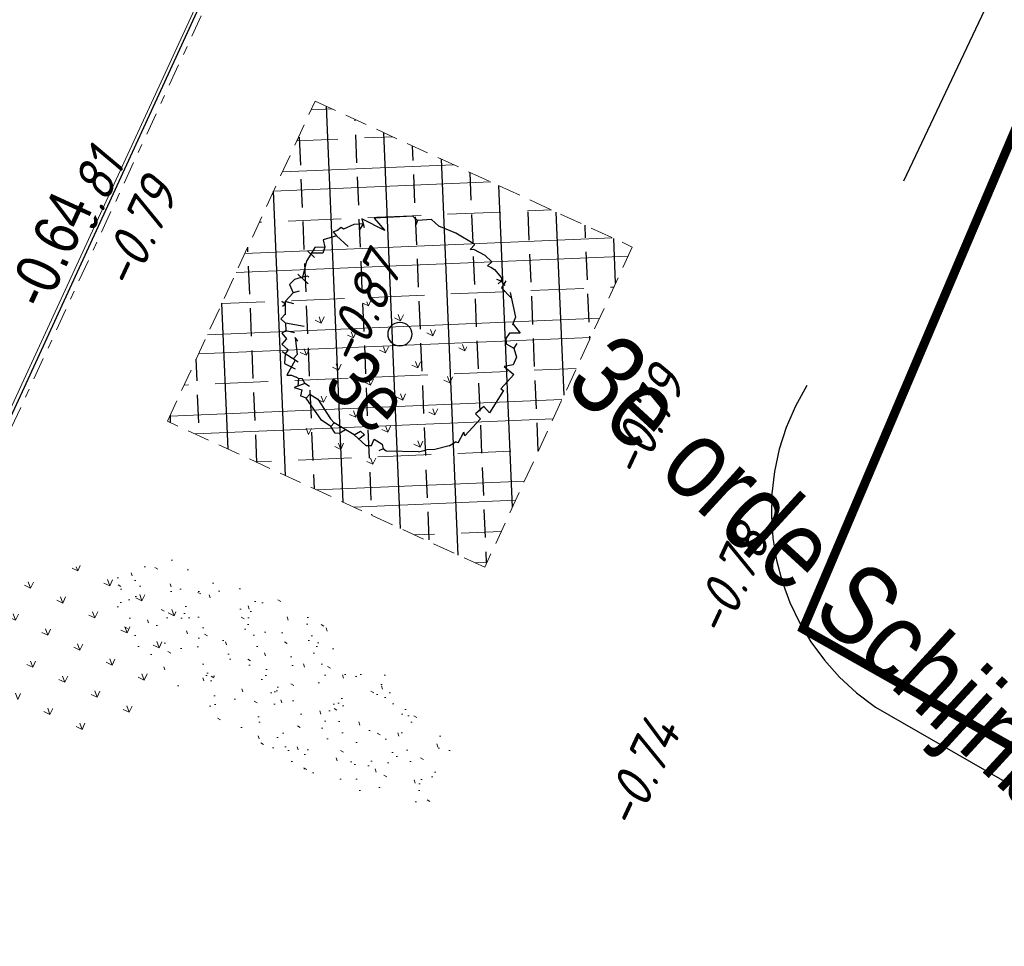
# Model space of a CAD drawing. Header units: metres. Extents: x 111546 to 149831, y 498798 to 507863.
# Tile 520 of 656: x 112017 to 112028, y 501533 to 501544. Entities that reach past the tile are written whole.
import ezdxf
from ezdxf.enums import TextEntityAlignment as Align

# ---------------------------------------------------------------- set-up
doc = ezdxf.new("R2010")
doc.units = ezdxf.units.M
for name, pattern in [('DASHDOT', [25.4, 12.7, -6.35, 0, -6.35]), ('DASHED', [19.05, 12.7, -6.35]), ('HIDDEN', [9.525, 6.35, -3.175])]:
    doc.linetypes.add(name, pattern=pattern)
for name, color, linetype in [('0-hoogte mv-bestaand', 253, 'Continuous'), ('0-hoogte mv-nieuw', 2, 'Continuous'), ('0-werkgrens', 210, 'FENCELINE1'), ('1-ontgraven teelaarde tbv grondverbetering bomen', 153, 'Continuous'), ('3-vw-band-ob 6x20', 30, 'Continuous'), ('4-nw-boom tekst', 7, 'Continuous'), ('T10_CULTUUR-SCHEID', 252, 'HIDDEN')]:
    doc.layers.add(name, color=color, linetype=linetype)
for name, color, linetype, lineweight in [('3-nw-band-ob 10x20', 7, 'Continuous', 13), ('3-nw-band-ob 10x20-achterkant', 7, 'DASHDOT', 13), ('3-nw-mat-hatch-asfalt zwart', 7, 'Continuous', 13), ('4-bs-gras', 253, 'Continuous', 9), ('4-nw materiaalscheiding-groen', 210, 'DASHED', 13), ('4-nw-boom 3e grootte', 7, 'Continuous', 35), ('4-nw-gazon', 7, 'Continuous', 5), ('4-nw-grondverbetering moerige grond', 94, 'Continuous', 15)]:
    doc.layers.add(name, color=color, linetype=linetype, lineweight=lineweight)
doc.layers.add('3-nw-menggranulaat', color=7, linetype='Continuous', lineweight=13, true_color=0xebebeb)
doc.styles.add('veysel', font='isocp-ie.shx', dxfattribs={"height": 0.1})
doc.styles.add('Zaanstad', font='ARIALN.TTF')
doc.styles.add('Zaanstad 1-200 2.5mm', font='ARIALN.TTF', dxfattribs={"height": 0.5})
doc.linetypes.add('FENCELINE1', pattern='A,6.35,-2.54,[133,ltypeshp.shx,S=2.54,R=0,X=-2.54,Y=0],-2.54,25.4', length=36.83)

# ---------------------------------------------------------------- blocks, each defined once
blk = doc.blocks.new('4-boom 3e grootte')
at = {"lineweight": 30}
for p, q in [((-0.307, 1.267), (-0.502, 1.193)), ((-0.063, 1.315), (-0.307, 1.267)), ((-0.063, 1.315), (-0.063, 1.24)), ((-0.063, 1.24), (-0.036, 1.268)), ((-0.036, 1.268), (0.102, 1.303)), ((0.102, 1.303), (0.212, 1.303)), ((0.212, 1.303), (0.206, 1.238)), ((0.206, 1.238), (0.241, 1.25)), ((0.241, 1.25), (0.291, 1.261)), ((0.291, 1.261), (0.413, 1.242)), ((0.413, 1.242), (0.437, 1.212)), ((0.472, 1.252), (0.489, 1.162)), ((-0.612, 1.193), (-0.722, 1.078)), ((-0.502, 1.193), (-0.612, 1.193)), ((0.437, 1.212), (0.388, 1.193)), ((0.437, 1.212), (0.431, 1.169)), ((0.437, 1.212), (0.498, 1.206)), ((0.489, 1.162), (0.648, 1.15)), ((0.596, 1.187), (0.828, 1.023)), ((-0.795, 1.078), (-1.1, 0.767)), ((-0.722, 1.078), (-0.795, 1.078)), ((-0.722, 1.078), (-0.703, 1.029)), ((0.828, 1.023), (0.864, 0.937)), ((0.864, 0.937), (0.864, 0.949)), ((0.864, 0.949), (0.864, 0.937)), ((0.864, 0.949), (0.992, 0.925)), ((0.992, 0.925), (0.901, 0.846)), ((0.901, 0.846), (0.913, 0.773)), ((1.041, 0.815), (1.053, 0.754)), ((-0.917, 0.747), (-1.197, 0.669)), ((-1.197, 0.669), (-1.112, 0.614)), ((-1.1, 0.767), (-0.917, 0.747)), ((0.913, 0.773), (0.956, 0.73)), ((0.956, 0.73), (1.053, 0.754)), ((1.053, 0.754), (1.145, 0.699)), ((1.145, 0.699), (1.175, 0.608)), ((-1.222, 0.559), (-1.27, 0.443)), ((-1.148, 0.638), (-1.222, 0.559)), ((-1.148, 0.638), (-1.13, 0.553)), ((1.175, 0.608), (1.114, 0.526)), ((1.114, 0.526), (1.254, 0.535)), ((1.254, 0.535), (1.254, 0.315)), ((-1.276, 0.334), (-1.356, 0.199)), ((-1.313, 0.378), (-1.337, 0.34)), ((-1.337, 0.34), (-1.276, 0.334)), ((-1.301, 0.437), (-1.313, 0.378)), ((-1.27, 0.443), (-1.301, 0.437)), ((-1.1, 0.334), (-1.276, 0.334)), ((1.254, 0.315), (1.291, 0.321)), ((1.291, 0.321), (1.346, 0.029)), ((-1.289, 0.151), (-1.368, 0.071)), ((-1.356, 0.199), (-1.289, 0.151)), ((-1.289, 0.151), (-1.258, 0.083)), ((-1.368, 0.071), (-1.331, -0.106)), ((-1.258, 0.083), (-1.353, 0)), ((1.248, 0.041), (1.236, -0.087)), ((1.346, 0.029), (1.248, 0.041)), ((-1.398, -0.014), (-1.295, -0.014)), ((-1.331, -0.106), (-1.24, -0.282)), ((1.236, -0.087), (1.315, -0.087)), ((1.315, -0.087), (1.315, -0.35)), ((-1.209, -0.221), (-1.246, -0.27)), ((-1.191, -0.221), (-1.209, -0.221)), ((-1.307, -0.282), (-1.148, -0.282)), ((-1.252, -0.282), (-1.295, -0.35)), ((1.315, -0.459), (1.279, -0.325)), ((1.315, -0.35), (1.279, -0.325)), ((-1.295, -0.35), (-1.295, -0.429)), ((-1.295, -0.429), (-1.203, -0.471)), ((-1.167, -0.411), (-1.203, -0.471)), ((-1.203, -0.471), (-1.203, -0.606)), ((1.261, -0.551), (1.169, -0.691)), ((1.261, -0.551), (1.285, -0.471)), ((1.315, -0.459), (1.285, -0.471)), ((-1.179, -0.624), (-1.228, -0.63)), ((-1.112, -0.557), (-1.203, -0.606)), ((-1.203, -0.606), (-1.1, -0.715)), ((-1.179, -0.624), (-1.185, -0.667)), ((-1.106, -0.783), (-1.106, -0.709)), ((-0.856, -0.667), (-1.033, -0.783)), ((1.053, -0.837), (1.102, -0.758)), ((1.169, -0.691), (1.102, -0.758)), ((-1.033, -0.783), (-1.106, -0.783)), ((-1.033, -0.783), (-0.972, -0.844)), ((-0.972, -0.844), (-0.99, -0.892)), ((-0.886, -0.795), (-0.972, -0.844)), ((-0.795, -0.837), (-0.844, -0.825)), ((-0.844, -0.825), (-0.697, -0.953)), ((1.053, -0.837), (0.779, -1.075)), ((-0.99, -0.892), (-0.904, -0.904)), ((-0.904, -0.904), (-0.904, -0.984)), ((-0.904, -0.984), (-0.807, -0.984)), ((-0.807, -0.984), (-0.801, -1.039)), ((-0.697, -0.953), (-0.697, -1.02)), ((-0.63, -1.008), (-0.844, -1.045)), ((-0.801, -1.039), (-0.734, -1.124)), ((-0.734, -1.124), (-0.606, -1.087)), ((-0.672, -1.015), (-0.624, -1.203)), ((0.388, -1.185), (0.413, -1.106)), ((0.413, -1.106), (0.474, -1.106)), ((0.474, -1.106), (0.462, -1.185)), ((0.59, -1.069), (0.693, -1.051)), ((0.614, -1.142), (0.59, -1.069)), ((0.693, -1.051), (0.736, -1.081)), ((0.736, -1.081), (0.718, -1.13)), ((0.779, -1.075), (0.736, -1.081)), ((-0.624, -1.203), (-0.587, -1.167)), ((-0.587, -1.167), (-0.532, -1.148)), ((-0.502, -1.142), (-0.532, -1.148)), ((-0.471, -1.118), (-0.502, -1.142)), ((-0.502, -1.142), (-0.451, -1.213)), ((-0.478, -1.112), (-0.471, -1.118)), ((-0.471, -1.118), (-0.411, -1.136)), ((-0.411, -1.136), (-0.471, -1.252)), ((-0.471, -1.252), (-0.391, -1.212)), ((-0.35, -1.124), (-0.411, -1.136)), ((-0.391, -1.212), (-0.356, -1.27)), ((-0.289, -1.185), (-0.185, -1.167)), ((-0.289, -1.246), (-0.289, -1.185)), ((-0.185, -1.167), (0.071, -1.234)), ((0.388, -1.185), (0.132, -1.24)), ((0.279, -1.208), (0.254, -1.289)), ((0.388, -1.185), (0.565, -1.185)), ((0.565, -1.185), (0.614, -1.142)), ((-0.289, -1.246), (-0.356, -1.27)), ((0.004, -1.313), (-0.289, -1.246)), ((0.132, -1.295), (0.004, -1.313)), ((0.071, -1.234), (0.132, -1.24)), ((0.132, -1.24), (0.132, -1.295)), ((0.218, -1.319), (0.132, -1.295)), ((0.254, -1.289), (0.218, -1.319))]:
    blk.add_line(p, q, dxfattribs=at)
blk.add_circle((0, 0), 0.134, dxfattribs=at)
at = {"layer": '4-nw materiaalscheiding-groen', "color": 7, "style": 'Zaanstad'}
blk.add_text('3e', height=0.65, dxfattribs=at).set_placement((-0.246, -1.04))
at = {"layer": '4-nw-boom tekst', "style": 'Zaanstad'}
blk.add_attdef('BOOMSOORT', text='', height=0.9, dxfattribs=at).set_placement((1.754, 0.535), align=Align.BOTTOM_LEFT)

msp = doc.modelspace()

# ---------------------------------------------------------------- hatches: boundary and pattern name
at = {"layer": '1-ontgraven teelaarde tbv grondverbetering bomen', "ltscale": 10}
h = msp.add_hatch(dxfattribs=at)
h.set_pattern_fill('ANSI33', color=256, scale=0.1, angle=90)
h.set_pattern_definition([(92.41437, (111779.7938, 501456.31576), (-0.6344363, -0.0267502), []), (92.41437, (111780.0976, 501456.64635), (-0.6344363, -0.0267502), [0.3175, -0.15875])])
h.paths.add_polyline_path([(112020.08, 501542.797), (112023.6568, 501541.1494), (112021.9923, 501537.536), (112018.4155, 501539.1836)])
at = {"layer": '3-nw-menggranulaat', "ltscale": 0.02}
h = msp.add_hatch(color=256, dxfattribs=at)
h.dxf.hatch_style = 1
edge = h.paths.add_edge_path()
edge.add_arc((112001.698, 501254.9293), 191.0978, 65.157628, 68.54918, ccw=False)
edge.add_arc((112051.5937, 501362.7078), 72.3301, 58.728744, 65.15638, ccw=False)
edge.add_arc((112051.9885, 501363.7727), 71.2153, 53.128423, 58.555518, ccw=False)
edge.add_arc((112109.7502, 501439.076), 23.7066, 230.65127, 256.57782)
edge.add_line((112104.2473, 501416.0169), (112103.2894, 501419.9684))
edge.add_arc((112112.977, 501444.7965), 26.6512, 237.88147, 248.68499, ccw=False)
edge.add_arc((112164.7613, 501522.5479), 120.0615, 234.033446, 236.678612, ccw=False)
edge.add_arc((112059.1446, 501375.1409), 61.2836, 55.054594, 58.728773)
edge.add_arc((112051.5933, 501362.7072), 75.8308, 58.728773, 65.156409)
edge.add_arc((112001.698, 501254.9293), 194.5978, 65.157628, 68.549965)
edge.add_arc((110702.9936, 497927.1044), 3766.8587, 68.6746807, 68.8977944)
edge.add_arc((112177.1944, 501730.1081), 311.9351, 242.796586, 247.770921, ccw=False)
edge.add_arc((112034.708, 501452.9589), 0.305, 164.6922, 247.8295, ccw=False)
edge.add_line((112034.4139, 501453.0394), (112034.5326, 501453.2655))
edge.add_line((112034.5326, 501453.2655), (112031.5168, 501454.8335))
edge.add_line((112031.5168, 501454.8335), (112031.0519, 501453.9907))
edge.add_arc((112030.7892, 501454.1356), 0.3, 231.13017, 331.11964, ccw=False)
edge.add_line((112030.6009, 501453.902), (112028.9217, 501455.2555))
edge.add_arc((112008.6918, 501427.6832), 34.1977, 53.73245, 61.20333)
edge.add_arc((112196.9704, 501771.6456), 357.9235, 232.750083, 241.314196, ccw=False)
edge.add_arc((111980.5292, 501486.9543), 0.3, 141.9463, 226.27403, ccw=False)
edge.add_line((111980.293, 501487.1392), (111980.4168, 501487.2974))
edge.add_line((111980.4168, 501487.2974), (111977.7245, 501489.3714))
edge.add_line((111977.7245, 501489.3714), (111977.5962, 501489.2129))
edge.add_arc((111977.3591, 501489.3967), 0.3, 231.9463, 322.22415, ccw=False)
edge.add_arc((112183.8463, 501755.0102), 336.7335, 231.040572, 232.138425, ccw=False)
edge.add_arc((112182.5932, 501757.506), 337.8959, 220.566267, 231.471905, ccw=False)
edge.add_line((111925.9091, 501537.7631), (111924.814, 501538.9138))
edge.add_line((111924.814, 501538.9138), (111924.2688, 501539.4794))
edge.add_line((111924.2688, 501539.4794), (111923.5727, 501540.1514))
edge.add_line((111923.5727, 501540.1514), (111923.062, 501540.6079))
edge.add_line((111923.062, 501540.6079), (111921.6684, 501541.8303))
edge.add_line((111921.6684, 501541.8303), (111920.9772, 501542.4758))
edge.add_line((111920.9772, 501542.4758), (111919.1418, 501544.1465))
edge.add_line((111919.1418, 501544.1465), (111913.4894, 501549.4428))
edge.add_line((111913.4894, 501549.4428), (111910.022, 501552.7518))
edge.add_arc((111923.8992, 501567.7123), 20.4057, 215.1917, 227.15117, ccw=False)
edge.add_line((111907.2231, 501555.9522), (111906.5301, 501556.9348))
edge.add_line((111906.5301, 501556.9348), (111901.6864, 501564.2844))
edge.add_arc((111902.3519, 501564.7283), 0.8, 131.72399, 213.70598, ccw=False)
edge.add_line((111901.8195, 501565.3254), (111902.7886, 501566.1896))
edge.add_line((111902.7886, 501566.1896), (111900.5994, 501568.6589))
edge.add_line((111900.5994, 501568.6589), (111900.1549, 501568.2625))
edge.add_arc((111899.6225, 501568.8596), 0.8, 216.71707, 311.72399, ccw=False)
edge.add_line((111898.9812, 501568.3813), (111897.54, 501570.3136))
edge.add_arc((111772.2737, 501477.014), 156.1937, 36.679082, 48.164313)
edge.add_line((111876.4543, 501593.3878), (111874.8319, 501591.4998))
edge.add_arc((111771.4048, 501476.2953), 154.8201, 36.700144, 48.083473, ccw=False)
edge.add_line((111895.5355, 501568.8199), (111898.8593, 501564.0338))
edge.add_line((111898.8593, 501564.0338), (111905.3584, 501554.1339))
edge.add_line((111905.3584, 501554.1339), (111906.9046, 501552.4156))
edge.add_line((111906.9046, 501552.4156), (111913.78, 501545.912))
edge.add_arc((111912.8891, 501544.9653), 1.3, -43.26018, 46.73982, ccw=False)
edge.add_line((111913.8359, 501544.0744), (111913.7325, 501543.9646))
edge.add_line((111913.7325, 501543.9646), (111915.8445, 501541.9772))
edge.add_line((111915.8445, 501541.9772), (111915.9441, 501542.0831))
edge.add_arc((111916.8908, 501541.1922), 1.3, 47.69038, 136.73982, ccw=False)
edge.add_line((111917.7659, 501542.1535), (111919.3503, 501540.7113))
edge.add_line((111919.3503, 501540.7113), (111920.0576, 501540.0508))
edge.add_line((111920.0576, 501540.0508), (111921.471, 501538.811))
edge.add_line((111921.471, 501538.811), (111921.9389, 501538.3928))
edge.add_line((111921.9389, 501538.3928), (111922.5707, 501537.7827))
edge.add_line((111922.5707, 501537.7827), (111923.0807, 501537.2536))
edge.add_line((111923.0807, 501537.2536), (111924.129, 501536.1523))
edge.add_arc((112182.606, 501757.5182), 340.3135, 220.57754, 231.46588)
edge.add_arc((112197.293, 501772.0462), 360.8357, 231.07875, 241.303034)
edge.add_arc((112007.7091, 501426.1344), 33.6227, 49.73343, 60.96455, ccw=False)
edge.add_arc((112028.8645, 501451.2589), 0.7839, -83.36949, 42.65398, ccw=False)
edge.add_line((112028.955, 501450.4803), (112031.5441, 501448.28))
edge.add_line((112031.5441, 501448.28), (112031.8857, 501448.6756))
edge.add_arc((112033.171, 501447.5628), 1.7, 62.97169, 139.11462, ccw=False)
edge.add_arc((112177.1547, 501730.0166), 315.3354, 242.989412, 247.77186)
edge.add_arc((110974.1351, 498626.0188), 3013.6949, 68.6444967, 68.9242664, ccw=False)
edge = h.paths.add_edge_path()
edge.add_line((112111.9121, 501441.0392), (112112.1191, 501440.9125))
edge.add_line((112112.1191, 501440.9125), (112110.4333, 501438.1575))
edge.add_line((112110.4333, 501438.1575), (112110.375, 501438.2061))
edge.add_arc((112108.6256, 501435.7054), 3.0518, 55.02503, 92.90173)
edge.add_arc((112109.2258, 501423.8652), 14.9073, 92.90173, 99.23873)
edge.add_arc((112100.3974, 501478.1406), 40.0815, 269.48073, 279.23873, ccw=False)
edge.add_arc((112100.3155, 501469.1003), 31.0408, 252.56044, 269.48073, ccw=False)
edge.add_arc((112170.1164, 501691.2975), 263.9437, 245.240897, 252.560441, ccw=False)
edge.add_line((112059.5757, 501451.6164), (112050.7963, 501455.6654))
edge.add_line((112050.7963, 501455.6654), (112047.4499, 501457.2685))
edge.add_arc((112190.023, 501757.5748), 332.4319, 243.111802, 244.603553, ccw=False)
edge.add_arc((112039.3202, 501460.3675), 0.8, 63.2445, 152.48679)
edge.add_line((112038.6106, 501460.7371), (112037.8612, 501459.2982))
edge.add_line((112037.8612, 501459.2982), (112034.9344, 501460.8226))
edge.add_line((112034.9344, 501460.8226), (112035.6742, 501462.2431))
edge.add_arc((112034.9647, 501462.6126), 0.8, 332.48762, 420.59381)
edge.add_arc((112275.291, 501908.2182), 505.4817, 235.788916, 241.662589, ccw=False)
edge.add_line((111991.0872, 501490.1991), (111991.0604, 501489.3846))
edge.add_line((111991.0604, 501489.3846), (111990.3902, 501488.4659))
edge.add_line((111990.3902, 501488.4659), (111990.2041, 501488.6082))
edge.add_line((111990.2041, 501488.6082), (111990.0793, 501488.4452))
edge.add_line((111990.0793, 501488.4452), (111977.7692, 501497.8639))
edge.add_line((111977.7692, 501497.8639), (111977.565, 501498.0276))
edge.add_line((111977.565, 501498.0276), (111978.095, 501498.6415))
edge.add_line((111978.095, 501498.6415), (111979.39, 501499.3726))
edge.add_arc((111997.1799, 501521.5675), 28.4446, 224.07846, 231.28689, ccw=False)
edge.add_arc((112011.2297, 501537.5601), 49.6925, 220.73376, 226.05653, ccw=False)
edge.add_arc((112004.0606, 501531.3864), 40.2315, 216.40767, 220.73376, ccw=False)
edge.add_arc((111935.6825, 501480.9596), 44.7298, 36.40767, 46.82882)
edge.add_line((111966.2858, 501513.5816), (111959.0785, 501520.3429))
edge.add_arc((111919.1455, 501479.1951), 57.3392, 45.858344, 48.741754)
edge.add_arc((111890.7668, 501446.8448), 100.3729, 48.741754, 56.755786)
edge.add_arc((111976.1671, 501575.8307), 54.3253, 222.88148, 236.00412, ccw=False)
edge.add_arc((112182.606, 501757.5182), 329.3135, 218.703715, 221.603545, ccw=False)
edge.add_line((111925.6131, 501551.6007), (111920.7591, 501557.616))
edge.add_arc((111461.8769, 501177.7845), 595.6885, 39.6156525, 41.2763376)
edge.add_arc((111908.9574, 501570.2273), 0.8, 41.27634, 131.66159)
edge.add_line((111908.4257, 501570.825), (111908.1369, 501570.568))
edge.add_line((111908.1369, 501570.568), (111905.8768, 501573.1081))
edge.add_line((111905.8768, 501573.1081), (111906.175, 501573.3734))
edge.add_arc((111905.6432, 501573.9711), 0.8, 311.66159, 401.75791)
edge.add_arc((111461.8769, 501177.7845), 595.6885, 41.757908, 42.8449809)
edge.add_line((111898.6335, 501582.8629), (111897.607, 501581.9109))
edge.add_line((111897.607, 501581.9109), (111894.0227, 501585.7427))
edge.add_line((111894.0227, 501585.7427), (111895.0401, 501586.7032))
edge.add_arc((111980.691, 501669.1707), 118.899, 222.95778, 223.915217, ccw=False)
edge.add_arc((112803.4011, 502423.9206), 1235.3633, 220.7094983, 222.5739803, ccw=False)
edge.add_line((111866.9632, 501618.1869), (111868.8255, 501619.8336))
edge.add_arc((112774.578, 502398.8635), 1194.6862, 220.6985415, 222.6242771)
edge.add_arc((111460.9003, 501176.9176), 599.4937, 39.6184709, 43.5335799, ccw=False)
edge.add_line((111922.6949, 501559.1981), (111927.5614, 501553.1673))
edge.add_arc((112098.3634, 501688.0234), 217.6223, 218.292712, 220.747944)
edge.add_line((111933.4953, 501545.9742), (111937.5449, 501541.2959))
edge.add_arc((111972.5269, 501571.5771), 46.2676, 220.8802, 236.75579)
edge.add_arc((111890.7668, 501446.8448), 102.8729, 48.741754, 56.755786, ccw=False)
edge.add_arc((111919.1455, 501479.1951), 59.8392, 45.878833, 48.741754, ccw=False)
edge.add_line((111960.8042, 501522.1518), (111967.9962, 501515.4049))
edge.add_arc((111935.6825, 501480.9596), 47.2298, 36.40767, 46.82882, ccw=False)
edge.add_arc((112004.0606, 501531.3864), 37.7315, 216.40767, 220.73376)
edge.add_arc((112011.2297, 501537.5601), 47.1925, 220.73376, 226.10946)
edge.add_arc((111997.1799, 501521.5675), 25.9446, 223.98411, 233.56858)
edge.add_line((111981.7724, 501500.6933), (111991.3844, 501493.8705))
edge.add_arc((112275.291, 501908.2182), 502.2817, 235.581477, 241.662589)
edge.add_line((112036.8764, 501466.1261), (112048.8348, 501460.1532))
edge.add_line((112048.8348, 501460.1532), (112052.1577, 501458.5615))
edge.add_line((112052.1577, 501458.5615), (112060.9159, 501454.5222))
edge.add_arc((112170.1164, 501691.2975), 260.7437, 245.240897, 252.560441)
edge.add_arc((112100.3155, 501469.1003), 27.8408, 252.56044, 257.84744)
edge.add_line((112094.4546, 501441.8834), (112094.9128, 501441.7597))
edge.add_arc((112099.9286, 501461.9459), 20.8, 256.04601, 272.71497)
edge.add_line((112100.9139, 501441.1693), (112103.5978, 501441.3677))
at = {"layer": '4-bs-gras'}
h = msp.add_hatch(dxfattribs=at)
h.set_pattern_fill('AGR-KRUIDEN', color=256, scale=0.04, pattern_type=2)
h.set_pattern_definition([(110.0468, (111999.38128, 501527.89658), (-0.3626612, 0.1687508), [0.075, -0.4906854]), (65.0468, (111999.3813, 501527.8966), (-0.362661, 0.168751), [0.075, -0.325]), (155.0468, (111999.3813, 501527.8966), (-0.168751, -0.362661), [0.075, -0.325])])
h.paths.add_polyline_path([(112021.7972, 501540.0913), (112021.0804, 501540.6835), (112020.4256, 501540.4445), (112019.8524, 501540.4395), (112019.8613, 501539.4289), (112020.1623, 501538.6039), (112021.0924, 501538.6605), (112021.5276, 501539.1658), (112021.7143, 501539.3661)])
h = msp.add_hatch(dxfattribs=at)
h.set_pattern_fill('AGR-KRUIDEN', color=256, scale=0.04, pattern_type=2)
h.set_pattern_definition([(110.0468, (111996.10252, 501524.9057), (-0.3626612, 0.1687508), [0.075, -0.4906854]), (65.0468, (111996.1025, 501524.9057), (-0.362661, 0.168751), [0.075, -0.325]), (155.0468, (111996.1025, 501524.9057), (-0.168751, -0.362661), [0.075, -0.325])])
h.paths.add_polyline_path([(112018.5185, 501537.1004), (112017.8016, 501537.6926), (112017.1468, 501537.4536), (112016.5737, 501537.4486), (112016.5825, 501536.438), (112016.8835, 501535.613), (112017.8136, 501535.6696), (112018.2489, 501536.1749), (112018.4355, 501536.3752)])
at = {"layer": '4-nw-gazon', "ltscale": 0.1}
h = msp.add_hatch(dxfattribs=at)
h.set_pattern_fill('AGR-GRAS_GAZON', color=256, scale=0.25, angle=-218.21573, pattern_type=2)
h.set_pattern_definition([(136.69864, (111908.59846, 501504.06475), (-0.4729937, -0.0925503), [0, -0.38, 0, -0.425, 0, -0.40625]), (106.69864, (111908.59846, 501504.06475), (-0.7671915, 0.3239688), [0, -0.205, 0, -0.3425, 0, -0.13125]), (66.69864, (111908.6476, 501503.7612), (-0.1258516, 0.7682974), [0, -0.125, 0, -0.45, 0, -0.5875]), (56.69864, (111908.6476, 501503.7612), (-0.3367354, 0.706791), [0, -0.0625, 0, -0.295, 0, -0.3375]), (150.19864, (111907.7597, 501503.28565), (-0.4136929, -0.1946571), [0.0375, -0.523875]), (109.19864, (111909.6402, 501503.59018), (-0.4399245, 0.1244974), [0.0375, -0.523875])])
edge = h.paths.add_edge_path()
edge.add_ellipse((112019.7117, 501536.2633), major_axis=(-1.937, 1.2338), ratio=0.3346445, start_angle=0, end_angle=360)
at = {"layer": '4-nw-grondverbetering moerige grond', "ltscale": 0.03}
h = msp.add_hatch(dxfattribs=at)
h.set_pattern_fill('ACO-BETON_IN HET WERK GESTORT', color=256, scale=0.6, pattern_type=2)
h.set_pattern_definition([(2.41510507, (0, 0), (-0.0379251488, 0.89920058), []), (2.41510507, (0.5789, -0.5321), (-0.0379251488, 0.89920058), [0.6, -0.3]), (2.41510507, (0.2209, -0.203), (-0.0379251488, 0.89920058), [])])
h.paths.add_polyline_path([(112020.08, 501542.797), (112023.6568, 501541.1494), (112021.9923, 501537.536), (112018.4155, 501539.1836)])

# ---------------------------------------------------------------- linework, layer by layer
at = {"layer": '0-werkgrens', "ltscale": 0.1, "const_width": 0.1}
msp.add_lwpolyline([(112032.5637, 501553.2756), (112025.5812, 501536.841), (112032.685, 501532.8243), (112019.1672, 501502.962), (112035.5974, 501495.5653), (112033.2368, 501490.5906), (112049.6576, 501483.2366), (112051.9555, 501488.0314), (112068.2408, 501480.782), (112072.0121, 501488.9327), (112086.9354, 501482.4211)], dxfattribs=at)
at = {"layer": '3-nw-band-ob 10x20'}
msp.add_lwpolyline([(112070.6984, 501536.0255), (112024.8523, 501557.1443), (112010.374, 501525.7178)], dxfattribs=at)
at = {"layer": '3-nw-band-ob 10x20-achterkant', "ltscale": 0.02}
msp.add_lwpolyline([(112070.5657, 501535.9765), (112024.9012, 501557.0117), (112010.5072, 501525.7681)], dxfattribs=at)
at = {"layer": '3-vw-band-ob 6x20', "ltscale": 0.05}
msp.add_lwpolyline([(112010.4148, 501525.7011), (112016.78, 501539.52), (112024.86, 501557.12), (112035.31, 501552.26)], dxfattribs=at)
at = {"layer": '4-nw materiaalscheiding-groen', "ltscale": 0.02}
msp.add_lwpolyline([(112020.08, 501542.797), (112023.6568, 501541.1494), (112021.9923, 501537.536), (112018.4155, 501539.1836)], close=True, dxfattribs=at)
at = {"layer": 'T10_CULTUUR-SCHEID'}
msp.add_line((112026.399, 501535.958), (112032.277, 501532.574), dxfattribs=at)
msp.add_lwpolyline([(112023.717, 501554.631), (112029.263, 501548.987), (112029.429, 501547.633), (112025.624, 501539.587)], dxfattribs=at)
msp.add_arc((112027.9105, 501538.178), 2.6857, 148.35799, 235.75172, dxfattribs=at)

# ---------------------------------------------------------------- block references
at = {"layer": '4-nw-boom 3e grootte', "lineweight": -3, "rotation": 317.4143730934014}
msp.add_blockref('4-boom 3e grootte', (112021.0362, 501540.1665), dxfattribs=at).add_auto_attribs({'BOOMSOORT': '3e orde Schijnbeuk; Nothofagus antartica'})

# ---------------------------------------------------------------- texts
at = {"layer": '0-hoogte mv-bestaand', "style": 'veysel', "oblique": 15}
for s, p in [('-0.81', (112017.6938, 501541.5566)), ('-0.79', (112018.2822, 501541.2038)), ('-0.87', (112020.8085, 501540.345)), ('-0.79', (112024.0059, 501539.0734)), ('-0.78', (112024.9583, 501537.2873)), ('-0.74', (112023.95, 501535.1154))]:
    msp.add_text(s, height=0.45, rotation=65, dxfattribs=at).set_placement(p, align=Align.CENTER)

# ---------------------------------------------------------------- next in the draw order: texts
at = {"layer": '0-hoogte mv-nieuw', "insert": (112017.0489, 501540.4198), "char_height": 0.5, "attachment_point": 7, "rotation": 65.26832, "style": 'Zaanstad 1-200 2.5mm', "bg_fill": 3, "box_fill_scale": 1.1, "bg_fill_color": 9, "bg_fill_true_color": 13158600, "bg_fill_transparency": 0}
msp.add_mtext('\\A1;-0.64', dxfattribs=at)

# ---------------------------------------------------------------- next in the draw order: hatches: boundary and pattern name
at = {"layer": '3-nw-mat-hatch-asfalt zwart', "ltscale": 0.01}
h = msp.add_hatch(dxfattribs=at)
h.set_pattern_fill('ACO-BRANDWERING', color=256, scale=0.2, angle=90, pattern_type=2)
h.set_pattern_definition([(107.41437309, (0, 0), (-0.28624958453, -0.08978404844), []), (167.41437309, (0, 0), (-0.06536952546, -0.29279143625), [])])
edge = h.paths.add_edge_path()
edge.add_line((111921.0369, 501550.3097), (111918.6925, 501547.5972))
edge.add_line((111918.6925, 501547.5972), (111919.3798, 501546.7439))
edge.add_line((111919.3798, 501546.7439), (111920.6951, 501548.0897))
edge.add_line((111920.6951, 501548.0897), (111922.1952, 501546.1498))
edge.add_line((111922.1952, 501546.1498), (111924.5765, 501543.2995))
edge.add_line((111924.5765, 501543.2995), (111930.0955, 501536.7583))
edge.add_line((111930.0955, 501536.7583), (111936.5492, 501529.6284))
edge.add_line((111936.5492, 501529.6284), (111943.6637, 501522.1546))
edge.add_line((111943.6637, 501522.1546), (111950.2333, 501515.954))
edge.add_line((111950.2333, 501515.954), (111957.4028, 501509.1053))
edge.add_line((111957.4028, 501509.1053), (111965.98, 501501.6861))
edge.add_line((111965.98, 501501.6861), (111971.9383, 501496.416))
edge.add_line((111971.9383, 501496.416), (111977.748, 501492.1472))
edge.add_line((111977.748, 501492.1472), (111982.0145, 501489.0291))
edge.add_line((111982.0145, 501489.0291), (111989.2107, 501483.6062))
edge.add_line((111989.2107, 501483.6062), (111994.264, 501479.9213))
edge.add_line((111994.264, 501479.9213), (112002.7984, 501474.0323))
edge.add_line((112002.7984, 501474.0323), (112014.7565, 501466.3867))
edge.add_line((112014.7565, 501466.3867), (112015.6799, 501467.842))
edge.add_line((112015.6799, 501467.842), (112017.32, 501470.4268))
edge.add_arc((112196.8653, 501771.4695), 350.5185, 233.860977, 239.187672, ccw=False)
edge.add_line((111990.1482, 501488.3948), (111989.8397, 501488.6285))
edge.add_line((111989.8397, 501488.6285), (111977.7692, 501497.8639))
edge.add_line((111977.7692, 501497.8639), (111961.467, 501511.5952))
edge.add_line((111961.467, 501511.5952), (111957.2623, 501515.7748))
edge.add_line((111957.2623, 501515.7748), (111943.9335, 501528.5929))
edge.add_arc((112182.606, 501757.5182), 330.7135, 222.574374, 223.805831, ccw=False)
edge.add_arc((112182.606, 501757.5182), 330.7135, 218.704135, 222.574374, ccw=False)
edge.add_line((111924.5221, 501550.7234), (111923.0119, 501552.5949))
edge.add_line((111923.0119, 501552.5949), (111921.0369, 501550.3097))

doc.saveas('drawing.dxf')
